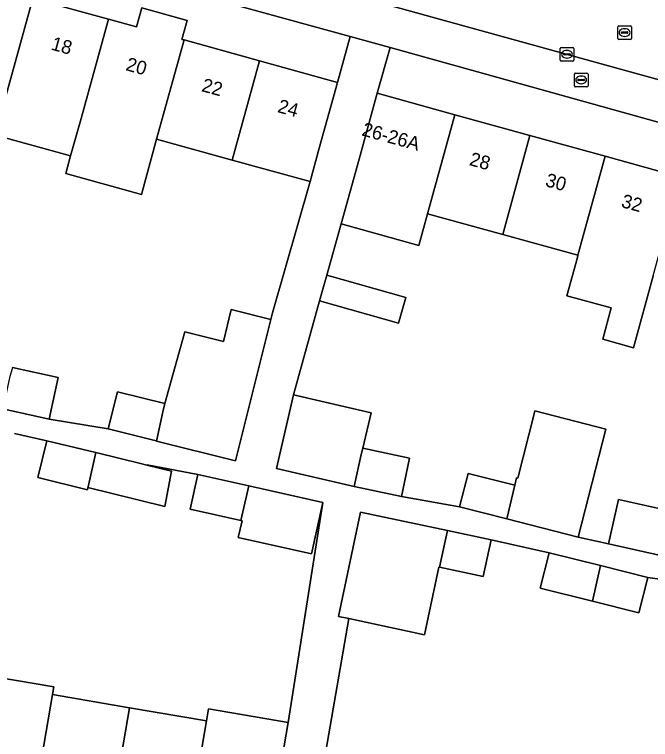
# Model space of a CAD drawing. Extents: x 159817 to 160765, y 380688 to 381638.
# Drawn here: x 160248.8 to 160295.4, y 380964.7 to 381017.8 of the extents above; entities that cross this region are included whole.
import ezdxf

# ---------------------------------------------------------------- set-up
doc = ezdxf.new("R2010")
doc.units = 0
for name, color, linetype in [('IMGEO_Brandkraan', 7, 'Continuous'), ('IMGEO_Erf', 7, 'Continuous'), ('IMGEO_Kolk', 7, 'Continuous'), ('IMGEO_Pand', 7, 'Continuous'), ('IMGEO_Pand_nummerreeks', 7, 'Continuous'), ('IMGEO_Rijbaan_lokaal_open', 7, 'Continuous'), ('IMGEO_Rioolput', 7, 'Continuous'), ('IMGEO_Voetpad_open', 7, 'Continuous')]:
    doc.layers.add(name, color=color, linetype=linetype)

msp = doc.modelspace()

# ---------------------------------------------------------------- linework, layer by layer
at = {"layer": 'IMGEO_Brandkraan'}
for p, q in [((160289.846, 381012.584), (160289.846, 381013.436)), ((160289.921, 381013.51), (160290.773, 381013.51)), ((160290.334, 381013.29), (160290.359, 381013.29)), ((160290.847, 381013.436), (160290.847, 381012.584)), ((160290.105, 381013.004), (160290.105, 381013.016)), ((160290.543, 381012.967), (160290.145, 381012.967)), ((160290.148, 381013.053), (160290.546, 381013.053)), ((160290.357, 381012.73), (160290.332, 381012.73)), ((160290.589, 381013.016), (160290.589, 381013.004)), ((160290.773, 381012.51), (160289.921, 381012.51))]:
    msp.add_line(p, q, dxfattribs=at)
for points in [[(160289.846, 381012.584), (160289.846, 381013.436)], [(160289.921, 381013.51), (160290.773, 381013.51)], [(160290.847, 381013.436), (160290.847, 381012.584)], [(160290.773, 381012.51), (160289.921, 381012.51)]]:
    msp.add_lwpolyline(points, dxfattribs=at)
for centre, radius, start, end in [((160289.923, 381013.434), 0.0765, 91.552, 178.448), ((160289.923, 381013.434), 0.0765, 91.552, 178.448), ((160290.771, 381013.434), 0.0765, 1.552, 88.448), ((160290.771, 381013.434), 0.0765, 1.552, 88.448), ((160290.145, 381013.013), 0.0403, 85.8775, 175.7526), ((160290.142, 381013.003), 0.0366, 178.938, 274.7102), ((160290.546, 381013.01), 0.043, 264.8664, 352.4533), ((160290.55, 381013.015), 0.0386, 1.7309, 96.639), ((160289.923, 381012.586), 0.0765, 181.552, 268.448), ((160289.923, 381012.586), 0.0765, 181.552, 268.448), ((160290.771, 381012.586), 0.0765, 271.552, 358.448), ((160290.771, 381012.586), 0.0765, 271.552, 358.448)]:
    msp.add_arc(centre, radius, start, end, dxfattribs=at)
for centre, major_axis, ratio, start_param, end_param in [((160290.333, 381013.01), (-0.387, 0.002), 0.722429, 4.712389, 7.853982), ((160290.358, 381013.01), (-0.39, 0.002), 0.717154, 1.570796, 4.712389)]:
    msp.add_ellipse(centre, major_axis=major_axis, ratio=ratio, start_param=start_param, end_param=end_param, dxfattribs=at)
at = {"layer": 'IMGEO_Erf'}
for points in [[(160227.232, 381028.872), (160226.692, 381026.933), (160226.99, 381026.85), (160226.934, 381026.648), (160226.618, 381025.501), (160228.603, 381024.952), (160228.843, 381025.82), (160231.638, 381025.048), (160231.399, 381024.18), (160233.394, 381023.629), (160233.534, 381023.59), (160239.074, 381022.06), (160244.613, 381020.53), (160250.152, 381019), (160255.691, 381017.47), (160257.76, 381016.898), (160258.136, 381018.297), (160261.462, 381017.376), (160261.076, 381015.982), (160261.232, 381015.939), (160266.771, 381014.409), (160272.48, 381012.832), (160273.402, 381016.188)], [(160276.352, 381015.377), (160275.394, 381012.029), (160281.078, 381010.459), (160286.594, 381008.935), (160292.112, 381007.411), (160297.628, 381005.887), (160303.145, 381004.363), (160308.829, 381002.793), (160309.745, 381006.087)]]:
    msp.add_lwpolyline(points, close=True, dxfattribs=at)
for points in [[(160248.663, 380991.938), (160252.011, 380991.197), (160251.337, 380988.148), (160255.676, 380987.42), (160256.359, 380990.152), (160259.832, 380989.284), (160261.285, 380994.549), (160264.114, 380993.842), (160264.696, 380996.168), (160267.59, 380995.444), (160267.713, 380995.935), (160270.47, 381005.556), (160264.761, 381007.133), (160259.222, 381008.663), (160258.105, 381004.62), (160252.565, 381006.15), (160252.921, 381007.438), (160247.383, 381008.968)], [(160295.632, 380998.657), (160294.185, 380993.375), (160291.923, 380993.994), (160292.553, 380996.296), (160289.297, 380997.188), (160290.067, 381000), (160290.113, 381000.169), (160284.592, 381001.681), (160279.072, 381003.192), (160278.434, 381000.88), (160272.748, 381002.45), (160271.704, 380998.69), (160277.49, 380997.058), (160276.959, 380995.174), (160271.173, 380996.806), (160269.257, 380989.93), (160274.947, 380988.614), (160274.345, 380986.011), (160277.761, 380985.286), (160277.166, 380982.479), (160281.422, 380981.711), (160282.05, 380984.167), (160285.477, 380983.291), (160285.605, 380983.844), (160285.695, 380983.821), (160286.898, 380988.526), (160286.954, 380988.745), (160292.145, 380987.418), (160290.118, 380979.488), (160292.359, 380978.988), (160293.082, 380982.243), (160296.816, 380981.413)], [(160246.035, 380969.477), (160251.683, 380968.51), (160251.587, 380967.953), (160257.236, 380966.985), (160262.885, 380966.018), (160263.035, 380966.893), (160268.856, 380965.896), (160271.419, 380982.019), (160270.57, 380978.255), (160265.211, 380979.464), (160265.487, 380980.686), (160265.406, 380980.704), (160261.673, 380981.546), (160262.247, 380984.088), (160258.519, 380984.791), (160258.514, 380984.771), (160260.325, 380984.33), (160259.822, 380981.747), (160254.191, 380983.118), (160254.165, 380982.964), (160250.519, 380983.851), (160251.177, 380986.556), (160248.803, 380987.085)], [(160316.768, 380953.047), (160319.885, 380971.248), (160317.777, 380971.707), (160317.191, 380969.017), (160313.631, 380969.792), (160310.168, 380970.546), (160310.754, 380973.236), (160308.311, 380973.817), (160307.542, 380970.334), (160302.268, 380971.498), (160296.834, 380972.698), (160297.603, 380976.181), (160295.224, 380976.54), (160294.574, 380973.939), (160291.173, 380974.789), (160287.343, 380975.746), (160287.993, 380978.348), (160283.744, 380979.295), (160283.17, 380976.594), (160279.949, 380977.278), (160279.91, 380977.286), (160278.861, 380972.34), (160273.304, 380973.519), (160271.64, 380963.8)]]:
    msp.add_lwpolyline(points, dxfattribs=at)
at = {"layer": 'IMGEO_Kolk'}
for p, q in [((160288.88, 381015.39), (160289.732, 381015.39)), ((160288.805, 381014.464), (160288.805, 381015.316)), ((160289.064, 381014.884), (160289.064, 381014.896)), ((160289.502, 381014.847), (160289.104, 381014.847)), ((160289.107, 381014.933), (160289.505, 381014.933)), ((160289.293, 381015.17), (160289.318, 381015.17)), ((160289.548, 381014.896), (160289.548, 381014.884)), ((160289.806, 381015.316), (160289.806, 381014.464)), ((160289.732, 381014.39), (160288.88, 381014.39)), ((160289.316, 381014.61), (160289.291, 381014.61))]:
    msp.add_line(p, q, dxfattribs=at)
for points in [[(160288.88, 381015.39), (160289.732, 381015.39)], [(160288.805, 381014.464), (160288.805, 381015.316)], [(160289.806, 381015.316), (160289.806, 381014.464)], [(160289.732, 381014.39), (160288.88, 381014.39)]]:
    msp.add_lwpolyline(points, dxfattribs=at)
for centre, radius, start, end in [((160288.882, 381015.314), 0.0765, 91.552, 178.448), ((160288.882, 381015.314), 0.0765, 91.552, 178.448), ((160289.73, 381015.314), 0.0765, 1.552, 88.448), ((160289.73, 381015.314), 0.0765, 1.552, 88.448), ((160289.104, 381014.893), 0.0403, 85.8775, 175.7526), ((160289.101, 381014.883), 0.0366, 178.938, 274.7102), ((160289.505, 381014.89), 0.043, 264.8664, 352.4533), ((160289.509, 381014.895), 0.0386, 1.7309, 96.639), ((160288.882, 381014.466), 0.0765, 181.552, 268.448), ((160288.882, 381014.466), 0.0765, 181.552, 268.448), ((160289.73, 381014.466), 0.0765, 271.552, 358.448), ((160289.73, 381014.466), 0.0765, 271.552, 358.448)]:
    msp.add_arc(centre, radius, start, end, dxfattribs=at)
for centre, major_axis, ratio, start_param, end_param in [((160289.292, 381014.89), (-0.387, 0.002), 0.722429, 4.712389, 7.853982), ((160289.317, 381014.89), (-0.39, 0.002), 0.717154, 1.570796, 4.712389)]:
    msp.add_ellipse(centre, major_axis=major_axis, ratio=ratio, start_param=start_param, end_param=end_param, dxfattribs=at)
at = {"layer": 'IMGEO_Pand'}
for points in [[(160244.613, 381020.53), (160241.779, 381010.271), (160244.409, 381009.544), (160245.233, 381012.527), (160248.143, 381011.723), (160250.152, 381019)], [(160255.691, 381017.47), (160250.152, 381019), (160248.143, 381011.723), (160247.383, 381008.968), (160252.921, 381007.438), (160253.682, 381010.193)], [(160261.232, 381015.939), (160261.076, 381015.982), (160261.462, 381017.376), (160258.136, 381018.297), (160257.76, 381016.898), (160255.691, 381017.47), (160253.682, 381010.193), (160252.921, 381007.438), (160252.565, 381006.15), (160258.105, 381004.62), (160259.222, 381008.663)], [(160264.761, 381007.133), (160266.771, 381014.409), (160261.232, 381015.939), (160259.222, 381008.663)], [(160264.761, 381007.133), (160270.47, 381005.556), (160271.149, 381008.013), (160272.48, 381012.832), (160266.771, 381014.409)], [(160281.078, 381010.459), (160275.394, 381012.029), (160274.063, 381007.21), (160272.748, 381002.45), (160278.434, 381000.88), (160279.072, 381003.192)], [(160281.078, 381010.459), (160279.072, 381003.192), (160284.592, 381001.681), (160286.594, 381008.935)], [(160284.592, 381001.681), (160290.113, 381000.169), (160292.112, 381007.411), (160286.594, 381008.935)], [(160297.628, 381005.887), (160292.112, 381007.411), (160290.113, 381000.169), (160290.067, 381000), (160289.297, 380997.188), (160292.553, 380996.296), (160291.923, 380993.994), (160294.185, 380993.375), (160295.632, 380998.657), (160296.002, 381000)], [(160271.704, 380998.69), (160271.173, 380996.806), (160276.959, 380995.174), (160277.49, 380997.058)], [(160267.59, 380995.444), (160264.696, 380996.168), (160264.114, 380993.842), (160261.285, 380994.549), (160259.832, 380989.284), (160259.67, 380988.67), (160259.205, 380986.537), (160265.001, 380985.088)], [(160248.663, 380991.938), (160248.449, 380991.164), (160247.942, 380988.899), (160251.337, 380988.148), (160252.011, 380991.197)], [(160259.205, 380986.537), (160259.67, 380988.67), (160259.832, 380989.284), (160256.359, 380990.152), (160255.676, 380987.42), (160259.194, 380986.54)], [(160273.698, 380983.215), (160274.221, 380985.561), (160274.345, 380986.011), (160274.947, 380988.614), (160269.257, 380989.93), (160268.008, 380984.531)], [(160292.145, 380987.418), (160286.954, 380988.745), (160286.898, 380988.526), (160285.695, 380983.821), (160285.605, 380983.844), (160285.477, 380983.291), (160284.904, 380980.821), (160290.118, 380979.488)], [(160254.759, 380985.685), (160251.177, 380986.556), (160250.519, 380983.851), (160254.165, 380982.964), (160254.191, 380983.118), (160254.2, 380983.169)], [(160258.514, 380984.771), (160258.128, 380984.865), (160254.759, 380985.685), (160254.2, 380983.169), (160254.191, 380983.118), (160259.822, 380981.747), (160260.325, 380984.33)], [(160273.698, 380983.215), (160277.166, 380982.479), (160277.761, 380985.286), (160274.345, 380986.011), (160274.221, 380985.561)], [(160265.406, 380980.704), (160265.972, 380983.248), (160262.247, 380984.088), (160261.673, 380981.546)], [(160285.477, 380983.291), (160282.05, 380984.167), (160281.422, 380981.711), (160284.904, 380980.821)], [(160265.406, 380980.704), (160265.487, 380980.686), (160265.211, 380979.464), (160270.57, 380978.255), (160271.419, 380982.019), (160265.972, 380983.248)], [(160296.054, 380978.167), (160296.612, 380980.671), (160296.816, 380981.413), (160293.082, 380982.243), (160292.359, 380978.988)], [(160279.91, 380977.286), (160279.949, 380977.278), (160280.55, 380979.973), (160274.181, 380981.325), (160272.558, 380973.677), (160273.304, 380973.519), (160278.861, 380972.34)], [(160280.55, 380979.973), (160279.949, 380977.278), (160283.17, 380976.594), (160283.744, 380979.295)], [(160291.756, 380977.407), (160287.993, 380978.348), (160287.343, 380975.746), (160291.173, 380974.789)], [(160291.756, 380977.407), (160291.173, 380974.789), (160294.574, 380973.939), (160295.224, 380976.54)], [(160251.587, 380967.953), (160251.683, 380968.51), (160246.035, 380969.477), (160244.056, 380957.929), (160249.704, 380956.962)], [(160251.587, 380967.953), (160249.704, 380956.962), (160255.353, 380955.994), (160257.236, 380966.985)], [(160261.002, 380955.026), (160262.885, 380966.018), (160257.236, 380966.985), (160255.353, 380955.994)], [(160261.002, 380955.026), (160266.823, 380954.029), (160267.667, 380958.958), (160268.1, 380961.485), (160268.856, 380965.896), (160263.035, 380966.893), (160262.885, 380966.018)]]:
    msp.add_lwpolyline(points, close=True, dxfattribs=at)
at = {"layer": 'IMGEO_Rijbaan_lokaal_open'}
msp.add_lwpolyline([(160286.218, 381021.373), (160277.137, 381023.863), (160275.707, 381018.648), (160310.756, 381008.967), (160312.174, 381014.237), (160303.571, 381016.59)], dxfattribs=at)
at = {"layer": 'IMGEO_Rioolput'}
for p, q in [((160293.105, 381016.984), (160293.957, 381016.984)), ((160293.03, 381016.058), (160293.03, 381016.91)), ((160293.289, 381016.478), (160293.289, 381016.49)), ((160293.727, 381016.441), (160293.329, 381016.441)), ((160293.332, 381016.527), (160293.73, 381016.527)), ((160293.518, 381016.764), (160293.543, 381016.764)), ((160293.773, 381016.49), (160293.773, 381016.478)), ((160294.031, 381016.91), (160294.031, 381016.058)), ((160293.957, 381015.984), (160293.105, 381015.984)), ((160293.541, 381016.204), (160293.516, 381016.204))]:
    msp.add_line(p, q, dxfattribs=at)
for points in [[(160293.105, 381016.984), (160293.957, 381016.984)], [(160293.03, 381016.058), (160293.03, 381016.91)], [(160294.031, 381016.91), (160294.031, 381016.058)], [(160293.957, 381015.984), (160293.105, 381015.984)]]:
    msp.add_lwpolyline(points, dxfattribs=at)
for centre, radius, start, end in [((160293.107, 381016.908), 0.0765, 91.552, 178.448), ((160293.107, 381016.908), 0.0765, 91.552, 178.448), ((160293.955, 381016.908), 0.0765, 1.552, 88.448), ((160293.955, 381016.908), 0.0765, 1.552, 88.448), ((160293.329, 381016.487), 0.0403, 85.8775, 175.7526), ((160293.326, 381016.477), 0.0366, 178.938, 274.7102), ((160293.73, 381016.484), 0.043, 264.8664, 352.4533), ((160293.734, 381016.489), 0.0386, 1.7309, 96.639), ((160293.107, 381016.06), 0.0765, 181.552, 268.448), ((160293.107, 381016.06), 0.0765, 181.552, 268.448), ((160293.955, 381016.06), 0.0765, 271.552, 358.448), ((160293.955, 381016.06), 0.0765, 271.552, 358.448)]:
    msp.add_arc(centre, radius, start, end, dxfattribs=at)
for centre, major_axis, ratio, start_param, end_param in [((160293.517, 381016.484), (-0.387, 0.002), 0.722429, 4.712389, 7.853982), ((160293.542, 381016.484), (-0.39, 0.002), 0.717154, 1.570796, 4.712389)]:
    msp.add_ellipse(centre, major_axis=major_axis, ratio=ratio, start_param=start_param, end_param=end_param, dxfattribs=at)
at = {"layer": 'IMGEO_Voetpad_open'}
for points in [[(160217.531, 381036.037), (160208.641, 381040.93), (160203.909, 381043.552), (160203.633, 381043.699), (160201.05, 381044.964), (160200.125, 381041.435), (160201.664, 381040.703), (160201.415, 381039.67), (160201.341, 381039.361), (160200.397, 381036.285), (160203.467, 381035.401), (160225.828, 381029.258), (160227.232, 381028.872), (160273.402, 381016.188), (160276.352, 381015.377), (160309.745, 381006.087), (160312.885, 381005.214), (160331.627, 381000), (160361.208, 380991.958)], [(160362.838, 380994.62), (160361.434, 380994.997), (160358.736, 380995.757), (160313.429, 381008.229), (160310.756, 381008.967), (160275.707, 381018.648)], [(160296.054, 380978.167), (160292.359, 380978.988), (160290.118, 380979.488), (160284.904, 380980.821), (160281.422, 380981.711), (160277.166, 380982.479), (160273.698, 380983.215), (160268.008, 380984.531), (160269.257, 380989.93), (160271.173, 380996.806), (160271.704, 380998.69), (160272.748, 381002.45), (160274.063, 381007.21), (160275.394, 381012.029), (160276.352, 381015.377), (160273.402, 381016.188), (160272.48, 381012.832), (160271.149, 381008.013), (160270.47, 381005.556), (160267.713, 380995.935), (160267.59, 380995.444), (160265.001, 380985.088), (160259.205, 380986.537), (160259.194, 380986.54), (160255.676, 380987.42), (160251.337, 380988.148), (160247.942, 380988.899)], [(160248.803, 380987.085), (160251.177, 380986.556), (160254.759, 380985.685), (160258.128, 380984.865), (160258.514, 380984.771), (160258.519, 380984.791), (160262.247, 380984.088), (160265.972, 380983.248), (160271.419, 380982.019), (160268.856, 380965.896), (160268.1, 380961.485)], [(160271.64, 380963.8), (160273.304, 380973.519), (160272.558, 380973.677), (160274.181, 380981.325), (160280.55, 380979.973), (160283.744, 380979.295), (160287.993, 380978.348), (160291.756, 380977.407), (160295.224, 380976.54), (160297.603, 380976.181), (160303.002, 380974.99), (160308.311, 380973.817), (160310.754, 380973.236), (160314.229, 380972.48), (160317.777, 380971.707), (160319.885, 380971.248), (160316.768, 380953.047)]]:
    msp.add_lwpolyline(points, dxfattribs=at)

# ---------------------------------------------------------------- texts
at = {"layer": 'IMGEO_Pand_nummerreeks'}
for s, rotation, p in [('18', 344.5588, (160251.429, 381015.245)), ('20', 344.5588, (160256.904, 381013.732)), ('22', 344.558, (160262.461, 381012.197)), ('24', 344.558, (160268.028, 381010.659)), ('26-26A', 344.5591, (160274.202, 381008.955)), ('28', 344.5579, (160282.086, 381006.778)), ('30', 344.5579, (160287.658, 381005.238)), ('32', 344.5579, (160293.225, 381003.701))]:
    msp.add_text(s, height=1, rotation=rotation, dxfattribs=at).set_placement(p)

doc.saveas('drawing.dxf')
